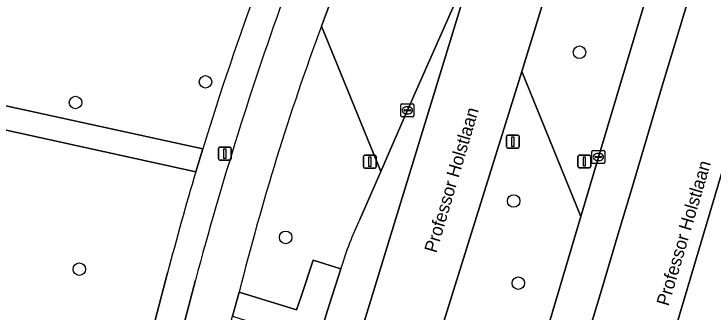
# Model space of a CAD drawing. Extents: x 159817 to 160765, y 380688 to 381638.
# Drawn here: x 160378.6 to 160433.1, y 380843.7 to 380866.9 of the extents above; entities that cross this region are included whole.
import ezdxf

# ---------------------------------------------------------------- set-up
doc = ezdxf.new("R2010")
doc.units = 0
for name, color, linetype in [('IMGEO_Berm_groen', 7, 'Continuous'), ('IMGEO_Boom', 7, 'Continuous'), ('IMGEO_Fietspad_gesloten', 7, 'Continuous'), ('IMGEO_Kolk', 7, 'Continuous'), ('IMGEO_Lichtmast', 7, 'Continuous'), ('IMGEO_Loofbos', 7, 'Continuous'), ('IMGEO_Openbare_ruimte_label', 7, 'Continuous'), ('IMGEO_Rijbaan_regionaal_gesloten', 7, 'Continuous'), ('IMGEO_Verkeersbordpaal', 7, 'Continuous'), ('IMGEO_Voetpad_halfverhard', 7, 'Continuous'), ('IMGEO_Voetpad_open', 7, 'Continuous')]:
    doc.layers.add(name, color=color, linetype=linetype)

msp = doc.modelspace()

# ---------------------------------------------------------------- linework, layer by layer
at = {"layer": 'IMGEO_Berm_groen'}
for points in [[(160407.844, 380879.739), (160404.805, 380872.162), (160402.97, 380867.228), (160402.738, 380866.613), (160402.508, 380865.998), (160407.126, 380854.699), (160409.197, 380859.452), (160413.745, 380869.736)], [(160422.42, 380876.537), (160418.106, 380862.477), (160422.694, 380851.192), (160424.059, 380855.816), (160429.762, 380874.897)], [(160407.126, 380854.699), (160402.508, 380865.998)], [(160422.694, 380851.192), (160418.106, 380862.477), (160410.502, 380838.119), (160398.267, 380797.475), (160399.057, 380797.227), (160398.767, 380795.974), (160396.912, 380792.919), (160402.004, 380791.708), (160402.31, 380795.314), (160402.684, 380796.535), (160403.478, 380796.304)], [(160405.499, 380850.966), (160407.126, 380854.699)], [(160406.037, 380802.469), (160410.085, 380811.841), (160413.604, 380820.621), (160422.694, 380851.192)], [(160396.107, 380845.302), (160400.575, 380843.937), (160400.926, 380844.982), (160401.869, 380847.789), (160404.008, 380847.112), (160404.043, 380847.223)]]:
    msp.add_lwpolyline(points, dxfattribs=at)
for centre, radius, start, end in [((160585.377, 380798.101), 195.067, 159.63071, 165.997), ((160426.587, 380840.608), 23.494, 153.8411, 163.6476)]:
    msp.add_arc(centre, radius, start, end, dxfattribs=at)
at = {"layer": 'IMGEO_Boom'}
for centre in [(160422.583, 380863.964), (160393.483, 380861.665), (160383.372, 380860.056), (160417.464, 380852.4), (160399.725, 380849.567), (160383.666, 380847.093), (160417.825, 380846.009)]:
    msp.add_circle(centre, 0.489, dxfattribs=at)
at = {"layer": 'IMGEO_Fietspad_gesloten'}
for points in [[(160402.508, 380865.998), (160402.738, 380866.613), (160402.97, 380867.228), (160404.805, 380872.162), (160407.844, 380879.739)], [(160392.709, 380846.25), (160390.838, 380839.14)], [(160394.421, 380838.922), (160395.593, 380843.438), (160396.107, 380845.302)]]:
    msp.add_lwpolyline(points, dxfattribs=at)
for centre, radius, start, end in [((160654.597, 380776.451), 271.03, 160.08749, 165.07638), ((160585.377, 380798.101), 195.067, 159.63071, 165.997)]:
    msp.add_arc(centre, radius, start, end, dxfattribs=at)
at = {"layer": 'IMGEO_Kolk'}
for p, q in [((160408.695, 380859.026), (160408.695, 380859.878)), ((160408.77, 380859.952), (160409.622, 380859.952)), ((160409.696, 380859.878), (160409.696, 380859.026)), ((160408.954, 380859.446), (160408.954, 380859.458)), ((160409.392, 380859.409), (160408.994, 380859.409)), ((160408.997, 380859.495), (160409.395, 380859.495)), ((160409.183, 380859.732), (160409.208, 380859.732)), ((160409.438, 380859.458), (160409.438, 380859.446)), ((160409.622, 380858.952), (160408.77, 380858.952)), ((160409.206, 380859.172), (160409.181, 380859.172)), ((160423.557, 380855.39), (160423.557, 380856.242)), ((160423.632, 380856.316), (160424.484, 380856.316)), ((160424.045, 380856.096), (160424.07, 380856.096)), ((160424.558, 380856.242), (160424.558, 380855.39)), ((160423.816, 380855.81), (160423.816, 380855.822)), ((160424.254, 380855.773), (160423.856, 380855.773)), ((160423.859, 380855.859), (160424.257, 380855.859)), ((160424.068, 380855.536), (160424.043, 380855.536)), ((160424.3, 380855.822), (160424.3, 380855.81)), ((160424.484, 380855.316), (160423.632, 380855.316))]:
    msp.add_line(p, q, dxfattribs=at)
for points in [[(160408.695, 380859.026), (160408.695, 380859.878)], [(160408.77, 380859.952), (160409.622, 380859.952)], [(160409.696, 380859.878), (160409.696, 380859.026)], [(160409.622, 380858.952), (160408.77, 380858.952)], [(160423.557, 380855.39), (160423.557, 380856.242)], [(160423.632, 380856.316), (160424.484, 380856.316)], [(160424.558, 380856.242), (160424.558, 380855.39)], [(160424.484, 380855.316), (160423.632, 380855.316)]]:
    msp.add_lwpolyline(points, dxfattribs=at)
for centre, radius, start, end in [((160408.772, 380859.876), 0.0765, 91.552, 178.448), ((160408.772, 380859.876), 0.0765, 91.552, 178.448), ((160409.62, 380859.876), 0.0765, 1.552, 88.448), ((160409.62, 380859.876), 0.0765, 1.552, 88.448), ((160408.994, 380859.455), 0.0403, 85.8775, 175.7526), ((160408.991, 380859.445), 0.0366, 178.938, 274.7102), ((160409.395, 380859.452), 0.043, 264.8664, 352.4533), ((160409.399, 380859.457), 0.0386, 1.7309, 96.639), ((160408.772, 380859.028), 0.0765, 181.552, 268.448), ((160408.772, 380859.028), 0.0765, 181.552, 268.448), ((160409.62, 380859.028), 0.0765, 271.552, 358.448), ((160409.62, 380859.028), 0.0765, 271.552, 358.448), ((160423.634, 380856.24), 0.0765, 91.552, 178.448), ((160423.634, 380856.24), 0.0765, 91.552, 178.448), ((160424.482, 380856.24), 0.0765, 1.552, 88.448), ((160424.482, 380856.24), 0.0765, 1.552, 88.448), ((160423.856, 380855.819), 0.0403, 85.8775, 175.7526), ((160423.853, 380855.809), 0.0366, 178.938, 274.7102), ((160424.257, 380855.816), 0.043, 264.8664, 352.4533), ((160424.261, 380855.821), 0.0386, 1.7309, 96.639), ((160423.634, 380855.392), 0.0765, 181.552, 268.448), ((160423.634, 380855.392), 0.0765, 181.552, 268.448), ((160424.482, 380855.392), 0.0765, 271.552, 358.448), ((160424.482, 380855.392), 0.0765, 271.552, 358.448)]:
    msp.add_arc(centre, radius, start, end, dxfattribs=at)
for centre, major_axis, ratio, start_param, end_param in [((160409.182, 380859.452), (-0.387, 0.002), 0.722429, 4.712389, 7.853982), ((160409.207, 380859.452), (-0.39, 0.002), 0.717154, 1.570796, 4.712389), ((160424.044, 380855.816), (-0.387, 0.002), 0.722429, 4.712389, 7.853982), ((160424.069, 380855.816), (-0.39, 0.002), 0.717154, 1.570796, 4.712389)]:
    msp.add_ellipse(centre, major_axis=major_axis, ratio=ratio, start_param=start_param, end_param=end_param, dxfattribs=at)
at = {"layer": 'IMGEO_Lichtmast'}
for p, q in [((160416.907, 380856.616), (160416.907, 380857.416)), ((160416.907, 380857.416), (160416.907, 380856.616)), ((160417.007, 380857.516), (160417.797, 380857.516)), ((160417.797, 380857.516), (160417.007, 380857.516)), ((160417.897, 380857.416), (160417.897, 380856.616)), ((160417.897, 380856.616), (160417.897, 380857.416)), ((160394.584, 380856.583), (160395.374, 380856.583)), ((160395.374, 380856.583), (160394.584, 380856.583)), ((160417.797, 380856.516), (160417.007, 380856.516)), ((160417.007, 380856.516), (160417.797, 380856.516)), ((160394.484, 380855.683), (160394.484, 380856.483)), ((160394.484, 380856.483), (160394.484, 380855.683)), ((160395.474, 380856.483), (160395.474, 380855.683)), ((160395.474, 380855.683), (160395.474, 380856.483)), ((160422.568, 380855.969), (160423.358, 380855.969)), ((160423.358, 380855.969), (160422.568, 380855.969)), ((160395.374, 380855.583), (160394.584, 380855.583)), ((160394.584, 380855.583), (160395.374, 380855.583)), ((160422.468, 380855.069), (160422.468, 380855.869)), ((160422.468, 380855.869), (160422.468, 380855.069)), ((160423.458, 380855.869), (160423.458, 380855.069)), ((160423.458, 380855.069), (160423.458, 380855.869)), ((160423.358, 380854.969), (160422.568, 380854.969)), ((160422.568, 380854.969), (160423.358, 380854.969))]:
    msp.add_line(p, q, dxfattribs=at)
for points in [[(160417.327, 380857.391), (160417.477, 380857.391), (160417.477, 380856.641), (160417.327, 380856.641), (160417.327, 380857.391)], [(160394.904, 380856.458), (160395.054, 380856.458), (160395.054, 380855.708), (160394.904, 380855.708), (160394.904, 380856.458)], [(160422.888, 380855.844), (160423.038, 380855.844), (160423.038, 380855.094), (160422.888, 380855.094), (160422.888, 380855.844)]]:
    msp.add_lwpolyline(points, dxfattribs=at)
for centre, start, end in [((160417.007, 380857.416), 90, 180), ((160417.007, 380857.416), 90, 180), ((160417.797, 380857.416), 0, 90), ((160417.797, 380857.416), 360, 90), ((160394.584, 380856.483), 90, 180), ((160394.584, 380856.483), 90, 180), ((160395.374, 380856.483), 0, 90), ((160395.374, 380856.483), 360, 90), ((160417.007, 380856.616), 180, 270), ((160417.007, 380856.616), 180, 270), ((160417.797, 380856.616), 270, 0), ((160417.797, 380856.616), 270, 0), ((160422.568, 380855.869), 90, 180), ((160422.568, 380855.869), 90, 180), ((160423.358, 380855.869), 0, 90), ((160423.358, 380855.869), 360, 90), ((160394.584, 380855.683), 180, 270), ((160394.584, 380855.683), 180, 270), ((160395.374, 380855.683), 270, 0), ((160395.374, 380855.683), 270, 0), ((160422.568, 380855.069), 180, 270), ((160422.568, 380855.069), 180, 270), ((160423.358, 380855.069), 270, 0), ((160423.358, 380855.069), 270, 0)]:
    msp.add_arc(centre, 0.1, start, end, dxfattribs=at)
at = {"layer": 'IMGEO_Loofbos'}
for points in [[(160313.867, 380876.638), (160291.864, 380868.941), (160293.91, 380866.083), (160302.32, 380864.049), (160314.904, 380863.841), (160320.092, 380864.148), (160344.902, 380871.56), (160367.28, 380870.601), (160365.797, 380861.977), (160366.707, 380861.94), (160368.909, 380861.646), (160371.381, 380861.23), (160393.271, 380856.456)], [(160392.731, 380854.669), (160370.646, 380859.523)], [(160373.281, 380791.3), (160374.495, 380791.487), (160380.068, 380793.081), (160381.213, 380800.348), (160383.291, 380814.509), (160388.617, 380839.457), (160390.538, 380846.809)]]:
    msp.add_lwpolyline(points, dxfattribs=at)
for centre, radius, start, end in [((160616.995, 380787.808), 234.019, 159.56554, 162.94166), ((160618.034, 380787.572), 235.081, 163.41601, 165.40497)]:
    msp.add_arc(centre, radius, start, end, dxfattribs=at)
at = {"layer": 'IMGEO_Rijbaan_regionaal_gesloten'}
for points in [[(160418.106, 380862.477), (160422.42, 380876.537), (160419.37, 380877.163), (160416.529, 380877.747), (160416.151, 380876.562), (160415.182, 380873.477)], [(160432.899, 380874.266), (160429.762, 380874.897), (160424.059, 380855.816), (160422.694, 380851.192), (160413.604, 380820.621), (160410.085, 380811.841), (160406.037, 380802.469)], [(160404.706, 380799.408), (160408.095, 380805.162), (160410.083, 380808.446), (160412.198, 380811.87), (160414.093, 380815.358), (160415.807, 380819.038), (160417.371, 380822.695), (160418.615, 380826.473), (160419.781, 380830.378), (160420.907, 380834.144), (160422.06, 380838.004), (160423.213, 380841.863), (160424.366, 380845.722), (160425.519, 380849.582), (160426.673, 380853.441), (160427.826, 380857.301), (160428.979, 380861.16), (160430.008, 380864.588), (160432.513, 380872.928), (160432.899, 380874.266)], [(160439.125, 380873.012), (160435.993, 380873.643), (160432.899, 380874.266), (160432.513, 380872.928), (160430.008, 380864.588), (160428.979, 380861.16), (160427.826, 380857.301), (160426.673, 380853.441), (160425.519, 380849.582), (160424.366, 380845.722), (160423.213, 380841.863), (160422.06, 380838.004), (160420.907, 380834.144), (160419.781, 380830.378), (160418.615, 380826.473), (160417.371, 380822.695), (160415.807, 380819.038), (160414.093, 380815.358), (160412.198, 380811.87), (160410.083, 380808.446), (160408.095, 380805.162), (160404.706, 380799.408)], [(160419.641, 380808.928), (160424.303, 380823.144), (160439.125, 380873.012)], [(160435.11, 380848.397), (160436.205, 380852.102), (160441.92, 380871.353), (160442.237, 380872.386), (160439.125, 380873.012), (160424.303, 380823.144), (160419.641, 380808.928)], [(160414.779, 380872.202), (160396.424, 380812.288), (160395.745, 380809.337), (160395.105, 380807.153), (160392.185, 380799.013), (160390.487, 380794.489), (160396.912, 380792.919), (160398.267, 380797.475), (160410.502, 380838.119), (160418.106, 380862.477)], [(160397.902, 380825.704), (160396.887, 380815.32), (160396.424, 380812.288), (160414.779, 380872.202)], [(160413.745, 380869.736), (160409.197, 380859.452), (160407.126, 380854.699), (160405.499, 380850.966)], [(160404.043, 380847.223), (160404.008, 380847.112), (160403.118, 380844.298), (160402.176, 380841.302), (160398.661, 380829.884)]]:
    msp.add_lwpolyline(points, dxfattribs=at)
msp.add_arc((160426.587, 380840.608), 23.494, 153.8411, 163.6476, dxfattribs=at)
at = {"layer": 'IMGEO_Verkeersbordpaal'}
for p, q in [((160405.87, 380855.95), (160406.66, 380855.95)), ((160406.66, 380855.95), (160405.87, 380855.95)), ((160405.77, 380855.05), (160405.77, 380855.85)), ((160405.77, 380855.85), (160405.77, 380855.05)), ((160406.76, 380855.85), (160406.76, 380855.05)), ((160406.76, 380855.05), (160406.76, 380855.85)), ((160406.66, 380854.95), (160405.87, 380854.95)), ((160405.87, 380854.95), (160406.66, 380854.95))]:
    msp.add_line(p, q, dxfattribs=at)
msp.add_lwpolyline([(160406.19, 380855.825), (160406.34, 380855.825), (160406.34, 380855.075), (160406.19, 380855.075), (160406.19, 380855.825)], dxfattribs=at)
for centre, start, end in [((160405.87, 380855.85), 90, 180), ((160405.87, 380855.85), 90, 180), ((160406.66, 380855.85), 0, 90), ((160406.66, 380855.85), 360, 90), ((160405.87, 380855.05), 180, 270), ((160405.87, 380855.05), 180, 270), ((160406.66, 380855.05), 270, 0), ((160406.66, 380855.05), 270, 0)]:
    msp.add_arc(centre, 0.1, start, end, dxfattribs=at)
at = {"layer": 'IMGEO_Voetpad_halfverhard'}
msp.add_lwpolyline([(160357.008, 380858.778), (160358.713, 380859.501), (160360.359, 380860.004), (160363.008, 380860.406), (160363.599, 380860.389), (160365.512, 380860.318), (160366.988, 380860.245), (160368.799, 380859.927), (160370.646, 380859.523), (160392.731, 380854.669), (160393.271, 380856.456), (160371.381, 380861.23), (160368.909, 380861.646), (160366.707, 380861.94), (160365.797, 380861.977), (160364.357, 380862.036)], dxfattribs=at)
at = {"layer": 'IMGEO_Voetpad_open'}
for points in [[(160393.271, 380856.456), (160392.731, 380854.669)], [(160390.538, 380846.809), (160388.617, 380839.457), (160383.291, 380814.509), (160381.213, 380800.348), (160380.068, 380793.081), (160379.93, 380792.202), (160379.886, 380791.798), (160380.706, 380791.698)], [(160390.838, 380839.14), (160392.709, 380846.25)]]:
    msp.add_lwpolyline(points, dxfattribs=at)
msp.add_lwpolyline([(160402.176, 380841.302), (160403.118, 380844.298), (160404.008, 380847.112), (160401.869, 380847.789), (160400.926, 380844.982), (160400.575, 380843.937), (160396.107, 380845.302), (160395.593, 380843.438), (160400.006, 380842.04), (160396.501, 380830.611), (160398.661, 380829.884)], close=True, dxfattribs=at)
for centre, radius, start, end in [((160616.995, 380787.808), 234.019, 159.56554, 162.94166), ((160654.597, 380776.451), 271.03, 160.08749, 165.07638), ((160618.034, 380787.572), 235.081, 163.41601, 165.40497)]:
    msp.add_arc(centre, radius, start, end, dxfattribs=at)

# ---------------------------------------------------------------- texts
at = {"layer": 'IMGEO_Openbare_ruimte_label'}
for p in [(160411.445, 380848.304), (160429.511, 380844.173)]:
    msp.add_text('Professor Holstlaan', height=1, rotation=73.5038, dxfattribs=at).set_placement(p)

doc.saveas('drawing.dxf')
